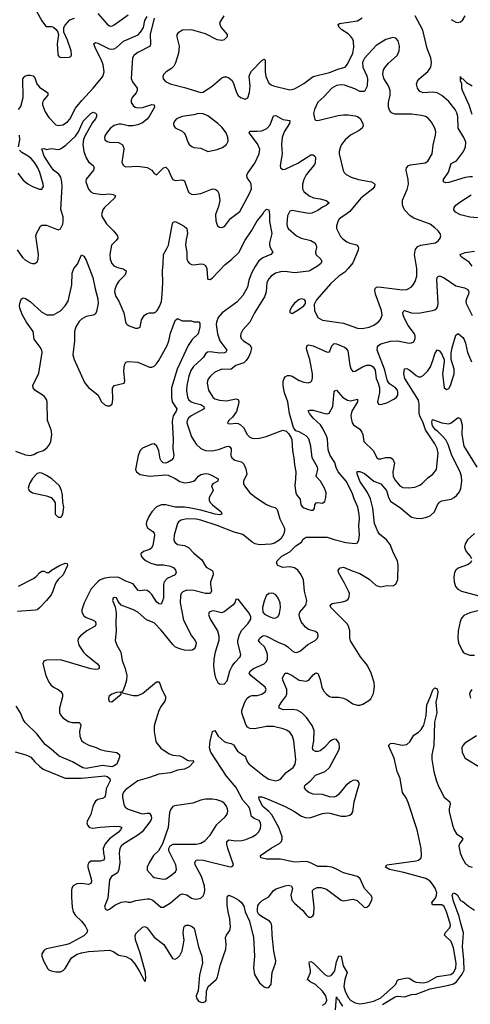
# Model space of a CAD drawing. Header units: inches. Extents: x 1682530 to 1839546, y 640742 to 791647.
# Tile 576 of 656: x 1824741 to 1828594, y 658158 to 666577. Entities that reach past the tile are written whole.
import ezdxf

# ---------------------------------------------------------------- set-up
doc = ezdxf.new("R2010")
doc.units = ezdxf.units.IN
doc.header["$MEASUREMENT"] = 0
doc.layers.add('B8625', color=7, linetype='Continuous')
doc.layers.add('B8626', color=7, linetype='Continuous')

msp = doc.modelspace()

# ---------------------------------------------------------------- linework, layer by layer
at = {"layer": 'B8625', "color": 5}
for points, elevation in [([(1825481.6, 660000), (1825481.1, 659998.9), (1825475.8, 659950), (1825469.4, 659930.6), (1825450, 659918.6), (1825410, 659908.2), (1825390, 659895), (1825379.5, 659880.5), (1825366, 659850), (1825350, 659781.6), (1825321.7, 659730), (1825316.5, 659710), (1825320.3, 659690), (1825338, 659670), (1825362.8, 659662.8), (1825430, 659672.2), (1825550, 659680.4), (1825597.7, 659677.7), (1825613.7, 659670), (1825603.6, 659650), (1825585, 659630), (1825508.4, 659571.6), (1825471.4, 659530), (1825454.8, 659490), (1825456.4, 659450), (1825466, 659410), (1825461.1, 659390), (1825430, 659380.9), (1825350, 659382.4), (1825331.1, 659368.9), (1825324.2, 659350), (1825325.2, 659330), (1825353.5, 659230), (1825355, 659210), (1825348.3, 659191.7), (1825330, 659182.2), (1825269, 659191), (1825230.4, 659189.6), (1825198.8, 659170), (1825187.7, 659150), (1825183.8, 659130), (1825184.8, 659075.2), (1825190.2, 658990), (1825197.2, 658950), (1825217.3, 658917.3), (1825269, 658870), (1825301.3, 658830), (1825319.6, 658790), (1825316.5, 658770), (1825290, 658742.7), (1825163.6, 658676.4), (1825133.8, 658666.2), (1824970, 658632.1), (1824950, 658621.3), (1824931.5, 658590), (1824930.2, 658570), (1824943.9, 658530), (1824981.8, 658461.8), (1824990, 658453), (1825010, 658444.4), (1825050, 658435.8), (1825090, 658435.8), (1825113.1, 658446.9), (1825130, 658463), (1825185.3, 658554.7), (1825233.5, 658586.5), (1825270, 658599.7), (1825330, 658609.3), (1825510, 658619.8), (1825540.4, 658610), (1825590, 658577.4), (1825650, 658565.7), (1825690, 658545.3), (1825724.5, 658504.5), (1825763.8, 658443.8), (1825810, 658352), (1825818, 658362), (1825820.2, 658379.8), (1825815.6, 658430), (1825770, 658596), (1825732.2, 658710), (1825729.7, 658750), (1825738.7, 658770), (1825790, 658817), (1825810, 658822.6), (1825830, 658812.9), (1825890, 658733.1), (1825974, 658670), (1826048.2, 658550), (1826070, 658544.9), (1826090, 658554.4), (1826110, 658574.4), (1826130, 658614), (1826147.9, 658707.9), (1826139.3, 658770), (1826144.4, 658815.6), (1826150, 658827.7), (1826164, 658836), (1826185.6, 658834.4), (1826210, 658827), (1826231.6, 658810), (1826270.1, 658650.1), (1826299.3, 658570), (1826304.5, 658510), (1826278.9, 658410), (1826267.7, 658272.3), (1826250.5, 658230), (1826253, 658210), (1826270, 658185.5), (1826290, 658176.3), (1826310, 658173.4), (1826330, 658182.8), (1826334, 658190), (1826337.6, 658270), (1826353.3, 658310), (1826420.5, 658370), (1826433.1, 658390), (1826455, 658490), (1826503.2, 658630), (1826506.6, 658670), (1826501.5, 658730), (1826507.9, 658750), (1826536.5, 658790), (1826543.4, 658816.6), (1826538.5, 658890), (1826522.9, 658950), (1826515.3, 659004.7), (1826514.5, 659070), (1826518.6, 659081.4), (1826528.7, 659090), (1826570, 659075.3), (1826614.9, 659050), (1826637.6, 659030), (1826658, 658998), (1826668, 658950), (1826706.9, 658870), (1826739.4, 658730), (1826749.5, 658570), (1826740.5, 658470), (1826750, 658413.4), (1826790, 658342), (1826830, 658306.4), (1826850, 658299.3), (1826870, 658302), (1826889.7, 658330.3), (1826899, 658430), (1826928.1, 658510), (1826930.6, 658530), (1826913, 658613), (1826898.5, 658750), (1826896.3, 658830), (1826890, 658852.8), (1826876, 658870), (1826807.9, 658907.9), (1826787, 658927), (1826775.3, 658950), (1826773.2, 658970), (1826778.3, 659001.7), (1826793.4, 659026.6), (1826815.4, 659044.6), (1826870, 659076.9), (1826910, 659130.2), (1826934.6, 659145.4), (1827010, 659172.1), (1827036.1, 659176.1), (1827062.4, 659170), (1827074, 659150), (1827060.6, 659090), (1827068.6, 659050), (1827090, 659023.5), (1827160.6, 658960.6), (1827190, 658922), (1827210, 658904.4), (1827230, 658902), (1827246, 658914), (1827255.1, 658930), (1827258.8, 658990), (1827243.5, 659116.5), (1827245.3, 659130), (1827256.1, 659143.9), (1827283.6, 659156.4), (1827317.3, 659157.3), (1827363.1, 659143.1), (1827490, 659048.3), (1827510, 659043.5), (1827590, 659057.8), (1827625.1, 659045.1), (1827690, 658985.5), (1827710, 658988), (1827730, 659004.9), (1827753, 659050), (1827754.7, 659070), (1827744.2, 659090), (1827689, 659149), (1827650.8, 659230), (1827630, 659251.5), (1827510, 659281.2), (1827450, 659314.6), (1827410, 659330.4), (1827370, 659336), (1827290, 659336.1), (1827222.4, 659370), (1827190, 659379.5), (1827090, 659373.3), (1826970, 659398.3), (1826850, 659398.4), (1826802, 659410), (1826799.5, 659430), (1826890, 659493.8), (1826965, 659535), (1826979.3, 659550), (1826986.5, 659570), (1826985.2, 659590), (1826957.5, 659670), (1826896.8, 659776.8), (1826870, 659807.9), (1826819.4, 659850), (1826788.7, 659910), (1826786.9, 659933.1), (1826810, 659931.3), (1826850, 659917.2), (1827010.6, 659850.6), (1827084.9, 659810), (1827150, 659766.7), (1827190, 659751.6), (1827230, 659754.3), (1827329.8, 659790.2), (1827370, 659795.3), (1827393.3, 659793.3), (1827490, 659766), (1827530, 659766.4), (1827563.6, 659776.4), (1827581.2, 659790), (1827590, 659804.7), (1827600.4, 659890), (1827633.3, 660000)], 420), ([(1825656.3, 660000), (1825650, 659995.3), (1825628.2, 659971.8), (1825621.5, 659950), (1825621.4, 659930), (1825630.2, 659870), (1825642.5, 659842.5), (1825667.2, 659827.2), (1825770, 659792.1), (1825790, 659788.1), (1825830, 659793.6), (1825850, 659791.6), (1825866.3, 659770), (1825869.1, 659750), (1825862.6, 659730), (1825787, 659633), (1825750, 659604.6), (1825630.3, 659530), (1825608.2, 659510), (1825596.2, 659490), (1825591.8, 659450), (1825596.1, 659370), (1825590.2, 659310), (1825576.5, 659283.5), (1825526, 659250), (1825510, 659222.7), (1825494.2, 659065.8), (1825471, 659010), (1825467.3, 658990), (1825478, 658970), (1825490, 658964), (1825510, 658971), (1825554.7, 659005.3), (1825610, 659031.7), (1825650, 659036), (1825670, 659030.3), (1825690, 659031.5), (1825735, 659045), (1825830, 659060.4), (1825850, 659059.5), (1825880.3, 659050), (1825949.1, 658989.1), (1825970, 658988.5), (1826030, 659027.1), (1826110, 659095), (1826130, 659102.9), (1826170, 659094.7), (1826210, 659067.1), (1826230, 659059.1), (1826250, 659056.9), (1826290, 659066.7), (1826310, 659085.5), (1826317.6, 659102.4), (1826322.7, 659130), (1826322, 659170), (1826296.1, 659250), (1826242.3, 659350), (1826238, 659370), (1826249.6, 659390), (1826270, 659393.4), (1826310, 659390.1), (1826530, 659336.4), (1826550, 659334), (1826561.2, 659338.8), (1826569.1, 659350.9), (1826519.9, 659490), (1826511.9, 659528.1), (1826513, 659550), (1826530, 659564.6), (1826590, 659555.1), (1826641.4, 659558.6), (1826673.6, 659566.4), (1826729.6, 659590), (1826762.4, 659610), (1826782.6, 659630), (1826798.6, 659661.4), (1826803.8, 659690), (1826800.8, 659710), (1826789, 659729), (1826745.5, 659745.5), (1826723.2, 659763.2), (1826708.3, 659828.3), (1826696.5, 659850), (1826650, 659902.2), (1826596.9, 660000)], 440), ([(1827506, 660000), (1827467.5, 659952.5), (1827450, 659938), (1827430, 659929.7), (1827390, 659930.8), (1827330, 659951.6), (1827250, 659954.4), (1827213.3, 659970), (1827187.6, 659990), (1827182.2, 660000)], 420), ([(1827330, 658150.1), (1827350, 658161.1), (1827359.5, 658170), (1827367, 658193), (1827357.9, 658230), (1827329.9, 658270), (1827270, 658328.5), (1827224.8, 658350), (1827201.5, 658370), (1827227.5, 658430), (1827227.7, 658450), (1827215, 658510), (1827218.6, 658521.4), (1827230, 658525), (1827250, 658512.6), (1827350, 658412.8), (1827370, 658400.8), (1827390, 658398.9), (1827410.3, 658409.7), (1827435.7, 658444.3), (1827450, 658522.6), (1827470, 658573.7), (1827488.5, 658568.5), (1827506.2, 658486.2), (1827540.4, 658430), (1827521.4, 658370), (1827514.1, 658330), (1827513.3, 658310), (1827523.7, 658270), (1827550, 658216.5), (1827572.4, 658190), (1827607.8, 658170), (1827650, 658163.4), (1827690, 658167.1), (1827770, 658183.8), (1827830, 658214.6), (1827937.8, 658310), (1827955.7, 658330), (1827970, 658363.6), (1827982, 658370), (1828050, 658383.5), (1828070, 658382.3), (1828110, 658355.3), (1828128.2, 658348.2), (1828190, 658340.7), (1828230, 658351.7), (1828310, 658396.2), (1828427, 658413), (1828449.1, 658430.9), (1828461.6, 658450), (1828470.7, 658470), (1828473.9, 658510), (1828450, 658639.7), (1828430, 658695.6), (1828374.2, 658750), (1828378.2, 658770), (1828416.8, 658810), (1828423.4, 658830), (1828421.9, 658850), (1828389.9, 658949.9), (1828370, 658993.8), (1828349.3, 659009.3), (1828269.4, 659010), (1828265.1, 659030), (1828294.6, 659065.4), (1828305.2, 659090), (1828307.5, 659110), (1828292.6, 659150), (1828270, 659184.8), (1828250, 659211.3), (1828212.7, 659232.7), (1828024.1, 659284.1), (1827903.6, 659310), (1827867.6, 659330), (1827881.2, 659350), (1828130, 659385.3), (1828150, 659391.9), (1828172, 659410), (1828176.7, 659430), (1828172.2, 659490), (1828138.9, 659650), (1828063.2, 659883.2), (1828044.2, 659924.2), (1828013.1, 659970), (1828008.2, 660000)], 380), ([(1828331.9, 660000), (1828370, 659928.4), (1828417.6, 659890), (1828422.5, 659870), (1828412.6, 659830), (1828412.3, 659807.7), (1828441.5, 659690), (1828456, 659650), (1828476.2, 659616.2), (1828514.9, 659590), (1828528.9, 659570), (1828502.2, 659530), (1828496, 659510), (1828506, 659454), (1828522.6, 659410), (1828550, 659365), (1828578.6, 659338.6), (1828610, 659330.1)], 380), ([(1827844, 658156), (1827950, 658223), (1827970, 658228.3), (1828030, 658222.4), (1828090, 658240.9), (1828130, 658245), (1828251.2, 658291.2), (1828410, 658320.6), (1828450, 658334.4), (1828471.5, 658348.5), (1828523, 658417), (1828540.7, 658450), (1828537.8, 658537.8), (1828525.6, 658650), (1828536.4, 658770), (1828511.6, 658850), (1828498.8, 658910), (1828450, 659039), (1828437.7, 659090), (1828449.8, 659110.2), (1828470, 659102.6), (1828484.9, 659090), (1828510, 659046), (1828530, 659036), (1828577.1, 658997.1), (1828630, 658964)], 360), ([(1827442.4, 658110), (1827450, 658221), (1827459.8, 658199.8), (1827470, 658195.3), (1827477, 658177), (1827502.2, 658142.2)], 360)]:
    msp.add_lwpolyline(points, dxfattribs=dict(at, elevation=elevation))
at = {"layer": 'B8625', "color": 5, "elevation": 460}
msp.add_lwpolyline([(1826390, 659912.4), (1826330, 659911), (1826290, 659902.2), (1826222, 659878), (1826065.3, 659854.7), (1826050, 659849.5), (1826040.8, 659839.2), (1826030, 659821.2), (1826023.2, 659796.8), (1826009.3, 659670.7), (1825962.8, 659530), (1825927.3, 659470), (1825884.9, 659430), (1825850, 659373.2), (1825830.4, 659330), (1825830, 659306), (1825879.1, 659250), (1825890, 659243.7), (1825970, 659228.8), (1825990, 659232.2), (1826022, 659250), (1826072, 659290), (1826081.6, 659310), (1826075.4, 659350), (1826017, 659470), (1826016, 659490), (1826027.2, 659512.8), (1826053.6, 659526.4), (1826071.2, 659528.8), (1826251.3, 659528.7), (1826290, 659537.3), (1826324.1, 659555.9), (1826370, 659604.9), (1826425.2, 659694.8), (1826499, 659761), (1826515.2, 659784.8), (1826520.5, 659810), (1826516.9, 659830), (1826510, 659852.3), (1826490, 659877.6), (1826470, 659891.2), (1826427.5, 659907.5)], close=True, dxfattribs=at)
at = {"layer": 'B8626', "color": 5}
for points, elevation in [([(1824730, 665809.2), (1824750, 665834.9), (1824770.9, 665910), (1824768.6, 666070), (1824776.4, 666083.6), (1824786.4, 666093.6), (1824810, 666101.7), (1824830, 666103.7), (1824856.2, 666096.2), (1824870, 666079.3), (1824888.7, 666028.7), (1824910, 665999.5), (1824983, 665950), (1824982.4, 665930), (1824948, 665892), (1824936.9, 665870), (1824935.9, 665850), (1824958.5, 665790), (1824990, 665739), (1825050, 665677.4), (1825071.5, 665671.5), (1825110, 665678.2), (1825150, 665704.2), (1825170, 665727.2), (1825219.1, 665820.9), (1825273.1, 665886.9), (1825369.8, 665990), (1825450.8, 666090), (1825462.2, 666130), (1825455, 666190), (1825440.6, 666230), (1825389.1, 666330), (1825376.2, 666370), (1825390, 666380.3), (1825410, 666374.7), (1825506.6, 666326.6), (1825530, 666323.5), (1825550, 666327.9), (1825570, 666339), (1825630, 666391.7), (1825752.7, 666447.3), (1825774.5, 666470), (1825798.3, 666510), (1825811.2, 666568.8), (1825830, 666602.8)], 460), ([(1824884.5, 666650), (1824930, 666566.4), (1824963, 666523), (1824970, 666517.1), (1825010, 666517.6), (1825030, 666512.2), (1825053.2, 666493.2), (1825067.2, 666470), (1825072, 666450), (1825061.2, 666370), (1825066, 666286), (1825070.8, 666270), (1825079.8, 666259.8), (1825093.7, 666253.7), (1825164, 666256), (1825177.2, 666262.8), (1825184, 666276), (1825182, 666310), (1825150, 666400.9), (1825119.7, 666470), (1825117.2, 666490), (1825119.3, 666510), (1825128.7, 666530), (1825170, 666574.7), (1825210, 666590.2)], 480), ([(1825408.2, 666628.2), (1825490, 666538), (1825510, 666524.2), (1825530, 666522.6), (1825550, 666531.7), (1825670, 666618.3)], 480), ([(1825890.5, 666590.5), (1825855.5, 666450), (1825859.6, 666370), (1825856.4, 666350), (1825750, 666296.2), (1825718.4, 666270), (1825707, 666250), (1825694.7, 666074.7), (1825706.4, 666046.4), (1825745, 665990), (1825745.8, 665970), (1825736.5, 665950), (1825702.3, 665910), (1825693.1, 665890), (1825693.1, 665870), (1825710, 665842), (1825728.6, 665828.6), (1825750, 665822.2), (1825790, 665825.8), (1825870.2, 665850.2), (1825890.7, 665850), (1825893.4, 665830), (1825849.2, 665750), (1825830, 665725.8), (1825790, 665694.6), (1825750, 665677.6), (1825708.5, 665668.5), (1825670, 665668.3), (1825610, 665684.2), (1825590, 665682.9), (1825550, 665670.8), (1825518.7, 665650), (1825500.3, 665630), (1825472.2, 665590), (1825464.9, 665570), (1825468.2, 665550), (1825490, 665535.8), (1825510, 665530.3), (1825585.4, 665525.4), (1825617, 665510), (1825627.6, 665490), (1825631.5, 665470), (1825614.9, 665354.9), (1825628.7, 665328.7), (1825650, 665319.5), (1825750, 665323.5), (1825830, 665313.4), (1825871.2, 665291.2), (1825890, 665261), (1825910, 665250.8), (1825969.8, 665310.2), (1825990, 665314.4), (1826010, 665295.5), (1826035, 665235), (1826051.2, 665211.2), (1826070, 665202.3), (1826130, 665207.8), (1826150, 665198.4), (1826177.5, 665117.5), (1826190, 665097.1), (1826210, 665085.3), (1826230, 665083.1), (1826290, 665090.3), (1826390, 665130.3), (1826410, 665128.5), (1826422.3, 665122.3), (1826433, 665113), (1826443.6, 665090), (1826452.1, 665032.1), (1826440.2, 664979.8), (1826414.3, 664910), (1826417.3, 664857.3), (1826432.8, 664812.8), (1826450, 664802), (1826470, 664799.1), (1826491.2, 664808.8), (1826543.2, 664876.8), (1826623, 664937), (1826706.4, 665090), (1826723.5, 665130), (1826719.7, 665170), (1826710.9, 665190), (1826684.9, 665224.9), (1826684.2, 665250), (1826693.7, 665270), (1826751.9, 665350), (1826788.8, 665430), (1826794.3, 665470), (1826774.7, 665514.7), (1826702.4, 665610), (1826710, 665624), (1826770, 665622.3), (1826810, 665627.4), (1826855, 665645), (1826883.7, 665676.3), (1826910, 665756), (1826930, 665758), (1826990, 665724.2), (1827050, 665716), (1827046.7, 665690), (1827002.8, 665617.2), (1826985, 665570), (1826980.5, 665510), (1826984.4, 665430), (1826969.2, 665330), (1826970.6, 665310), (1826990, 665294.9), (1827010, 665298.7), (1827118.9, 665350), (1827230, 665422.4), (1827250, 665422.3), (1827265.3, 665410), (1827270, 665398.8), (1827268, 665352), (1827262.2, 665337.8), (1827189.2, 665250), (1827169.2, 665210), (1827159.2, 665170), (1827159.1, 665130), (1827170, 665107), (1827215.5, 665070), (1827252.7, 665052.7), (1827310, 665043.8), (1827360.7, 665030), (1827387.3, 665010), (1827363.8, 664990), (1827330, 664973.3), (1827290, 664945.3), (1827237.7, 664922.3), (1827210, 664920.7), (1827070, 664945.4), (1827050, 664938.7), (1827030, 664899), (1827024.7, 664830), (1827027.3, 664810), (1827036.9, 664790), (1827108, 664728), (1827148.6, 664708.6), (1827230, 664689.1), (1827265.3, 664670), (1827276.5, 664650), (1827279.6, 664630), (1827270.3, 664590), (1827273.1, 664570), (1827314.9, 664530), (1827323.1, 664510), (1827311.7, 664490), (1827287.2, 664470), (1827230, 664433.8), (1827212.4, 664427.6), (1827090, 664411.6), (1827010, 664423.1), (1826970, 664421.6), (1826928, 664410), (1826890, 664384.7), (1826870, 664360.5), (1826855.2, 664330), (1826847.6, 664250), (1826833, 664207), (1826747.9, 664070), (1826709.3, 663990.7), (1826650, 663924.5), (1826631.8, 663890), (1826629, 663870), (1826634.9, 663850), (1826654, 663830), (1826710, 663795.3), (1826722, 663770), (1826715.8, 663730), (1826698, 663690), (1826678, 663662), (1826656.6, 663643.4), (1826590, 663618.9), (1826550, 663589.8), (1826530, 663584.8), (1826470, 663587.8), (1826410, 663562.7), (1826371.7, 663530), (1826355.6, 663510), (1826346.5, 663490), (1826344, 663470), (1826356.1, 663410), (1826391.6, 663350), (1826410, 663335.5), (1826450, 663323.2), (1826510, 663316.5), (1826590, 663335), (1826609, 663329), (1826614.5, 663310), (1826613.1, 663290), (1826594.1, 663225.9), (1826561, 663179), (1826528.4, 663150), (1826518.8, 663130), (1826524.1, 663124.1), (1826541.3, 663121.3), (1826590, 663126), (1826610, 663122.8), (1826630, 663113.4), (1826654, 663090), (1826685.3, 663030), (1826708.5, 663008.5), (1826730, 662998), (1826750, 662995), (1826790, 662998), (1826847.1, 663012.9), (1826990, 663066.3), (1827018.2, 663058.2), (1827038.7, 663038.7), (1827062.4, 663002.4), (1827067.3, 662987.3), (1827073.1, 662890), (1827086, 662830), (1827090.4, 662770.4), (1827101.1, 662710), (1827100.3, 662650), (1827093.4, 662590), (1827103.1, 662530), (1827110.3, 662510.3), (1827137.8, 662477.8), (1827145.8, 662430), (1827154.8, 662414.8), (1827170, 662404.2), (1827210, 662388.7), (1827230, 662383.1), (1827250, 662383.8), (1827262.5, 662397.5), (1827265.6, 662430), (1827274.5, 662445.5), (1827290, 662448.4), (1827330, 662443.1), (1827350, 662457.3), (1827359.7, 662490), (1827361, 662530), (1827346.9, 662570), (1827312.1, 662630), (1827274.7, 662670), (1827290, 662734), (1827286, 662750), (1827240.4, 662830), (1827230.8, 662930), (1827212.9, 662992.9), (1827190, 663018.7), (1827130, 663051.8), (1827100.9, 663060.9), (1827080.9, 663090), (1827046.4, 663210), (1827034.5, 663310), (1827005.6, 663385.6), (1826993.3, 663450), (1826994.8, 663485.2), (1827002.8, 663510), (1827010, 663522), (1827030, 663534.3), (1827050, 663534.7), (1827070, 663528), (1827130, 663492.9), (1827170, 663476.5), (1827210, 663473), (1827230, 663480.7), (1827238, 663490), (1827244.2, 663515.8), (1827243.1, 663550), (1827220.3, 663670), (1827195.4, 663750), (1827193.3, 663770), (1827199.3, 663790), (1827210, 663796.4), (1827250, 663789.1), (1827370, 663733.4), (1827390, 663738), (1827410.8, 663789.2), (1827430, 663807.4), (1827450, 663804.7), (1827516.9, 663776.9), (1827530, 663768.9), (1827545.6, 663745.6), (1827562.9, 663622.9), (1827571.7, 663591.7), (1827590, 663568), (1827610, 663570.4), (1827671.9, 663608.1), (1827710, 663623.2), (1827741.6, 663621.6), (1827763.8, 663610), (1827780.9, 663580.9), (1827789.1, 663510), (1827807, 663470), (1827817, 663430), (1827816.5, 663390), (1827801.3, 663310), (1827810, 663290.8), (1827830, 663285.5), (1827879.2, 663300.8), (1827945.2, 663334.8), (1827962.4, 663350), (1827973, 663367), (1827975, 663390), (1827969.8, 663410), (1827955, 663430), (1827904, 663464), (1827884.2, 663490), (1827861.3, 663590), (1827798.5, 663750), (1827800.9, 663779.1), (1827807.9, 663792.1), (1827830, 663806.2), (1827910, 663828.7), (1827971.1, 663831.1), (1828070, 663810.4), (1828090, 663812.4), (1828110, 663823), (1828122, 663850), (1828123.1, 663870), (1828117.2, 663890), (1828063.4, 663963.4), (1828037.1, 664010), (1828020.7, 664050), (1828016.9, 664070), (1828020.1, 664079.9), (1828030, 664090.2), (1828091.7, 664071.7), (1828150, 664067.8), (1828270.9, 664089.1), (1828290, 664095.8), (1828307.3, 664110), (1828316.4, 664130), (1828318.2, 664150), (1828307.7, 664352.3), (1828310, 664371), (1828318.4, 664381.6), (1828330, 664388), (1828370, 664370.3), (1828470, 664300.3), (1828545.1, 664285.1), (1828573.4, 664270), (1828580.3, 664250), (1828577.3, 664230), (1828559.6, 664190), (1828556.2, 664170), (1828559.3, 664150), (1828608.1, 664048.1)], 460), ([(1826486, 666610), (1826450.4, 666550), (1826453.7, 666530), (1826463.7, 666510), (1826514.9, 666450), (1826514.9, 666430), (1826490, 666404.7), (1826470, 666398.3), (1826430, 666404.2), (1826330, 666455.4), (1826210, 666489.1), (1826133.7, 666486.3), (1826094.9, 666465.1), (1826086, 666450), (1826084.4, 666430), (1826104, 666350), (1826097.8, 666290), (1826072.2, 666207.8), (1826059.3, 666180.7), (1826040, 666160), (1825993.4, 666130), (1825973.4, 666110), (1825964.9, 666090), (1825967.7, 666070), (1825987.7, 666047.7), (1826028.2, 666028.2), (1826150, 665998), (1826290, 665954), (1826310, 665957.3), (1826390, 666010.7), (1826470, 666079.1), (1826490, 666088), (1826510, 666088.2), (1826530, 666080.5), (1826556.5, 666056.5), (1826570.3, 666030.3), (1826594.9, 665954.9), (1826610, 665928.2), (1826630, 665910.4), (1826670, 665896.3), (1826692.5, 665907.5), (1826706.2, 665953.8), (1826710.7, 666010), (1826702.2, 666090), (1826707.8, 666112.2), (1826723.1, 666136.9), (1826810, 666228.8), (1826830, 666239.3), (1826839.3, 666230), (1826840.9, 666220.9), (1826840.5, 666130), (1826846.4, 666090), (1826870, 666035.3), (1826890, 666019), (1826910.9, 666010.9), (1827050, 665975.6), (1827090, 665986.5), (1827170, 666032), (1827250, 666091.2), (1827390, 666125.2), (1827470, 666156.5), (1827524, 666170), (1827544.2, 666195.8), (1827588.8, 666291.2), (1827598.4, 666341.6), (1827595.3, 666390), (1827588.7, 666410), (1827573.1, 666433.1), (1827550, 666454.7), (1827495.6, 666490), (1827475.6, 666510), (1827462.9, 666530), (1827464.9, 666535.1), (1827476.2, 666543.8), (1827630, 666566.5), (1827670, 666592.4)], 480), ([(1828611.7, 665231.7), (1828590, 665232.8), (1828550, 665228.7), (1828410, 665184.7), (1828383.1, 665183.1), (1828363.7, 665190), (1828365.4, 665210), (1828406.1, 665273.9), (1828430, 665346.4), (1828475.1, 665370), (1828535, 665450), (1828553.1, 665490), (1828556.1, 665530), (1828538.7, 665570), (1828489.9, 665649.9), (1828486.8, 665750), (1828479.6, 665779.6), (1828464.1, 665810), (1828410, 665878.3), (1828350, 665928.2), (1828311.6, 665951.6), (1828270, 665957.6), (1828190, 665951.2), (1828162.7, 665962.7), (1828141.3, 665990), (1828133.6, 666026.4), (1828140.7, 666050), (1828156.2, 666070), (1828230, 666134.3), (1828254.8, 666170), (1828261.1, 666210), (1828255.2, 666250), (1828224.9, 666330), (1828187.7, 666487.7), (1828121.9, 666610)], 460), ([(1828430, 666578.3), (1828470, 666555.6), (1828490, 666553.1), (1828510, 666558.9), (1828530, 666575.8), (1828550, 666610.8)], 460), ([(1828610, 665767), (1828585, 665845), (1828527.8, 665970), (1828522, 665990), (1828522, 666030), (1828509.3, 666050.7), (1828510, 666091.3), (1828514, 666074), (1828530, 666072), (1828559.6, 666039.6), (1828610, 666010.6)], 440), ([(1824719.2, 664610), (1824764.7, 664544.7), (1824790, 664521.7), (1824830, 664498.7), (1824850, 664492.4), (1824870, 664493), (1824890, 664507.7), (1824900.5, 664530), (1824901.5, 664570), (1824878.5, 664730), (1824884.7, 664750), (1824918.4, 664810), (1824930, 664820.4), (1824970, 664819), (1825070, 664780.3), (1825091.4, 664788.6), (1825110, 664827.7), (1825113.9, 664850), (1825111.6, 664890), (1825092.8, 664952.8), (1825104.7, 665150), (1825101.8, 665190), (1825092.7, 665230), (1825075.3, 665255.3), (1825030.7, 665290), (1825010, 665317.2), (1824949.8, 665410), (1824930, 665472), (1824950, 665474.8), (1824970, 665467.3), (1825010, 665474.4), (1825070, 665466.4), (1825090, 665472.9), (1825136.1, 665503.9), (1825218.3, 665581.7), (1825242.8, 665617.2), (1825284.8, 665710), (1825350, 665775.3), (1825370, 665785.5), (1825390, 665778.8), (1825397.3, 665770), (1825399.1, 665750), (1825390.3, 665730), (1825363.5, 665696.5), (1825299.3, 665580.7), (1825287.2, 665552.8), (1825280.9, 665510), (1825289.6, 665449.6), (1825310, 665395.8), (1825330, 665362), (1825370.4, 665330), (1825377.4, 665310), (1825371.5, 665290), (1825310, 665213), (1825306.7, 665190), (1825330, 665128.9), (1825350, 665104), (1825370, 665093.8), (1825450, 665082.4), (1825510, 665087.8), (1825541.2, 665081.2), (1825560.5, 665070), (1825551.8, 665050), (1825466.4, 664970), (1825452.1, 664950), (1825440.2, 664910), (1825445.3, 664890), (1825482.8, 664830), (1825543.7, 664770), (1825577.1, 664730), (1825579.3, 664710), (1825566, 664690), (1825527.2, 664650), (1825512.8, 664570), (1825515.3, 664530), (1825530, 664493), (1825550.2, 664470.2), (1825590, 664454.2), (1825627, 664447), (1825650.3, 664430), (1825648.9, 664410), (1825636.1, 664390), (1825590, 664341), (1825570, 664309.7), (1825554.8, 664270), (1825552.5, 664250), (1825562.3, 664210), (1825589.1, 664170), (1825631.8, 664070), (1825650, 663982.8), (1825659.1, 663970), (1825678.2, 663958.2), (1825730, 663938.4), (1825750, 663938), (1825770, 663946.8), (1825784, 664010), (1825806.9, 664050), (1825830, 664065.5), (1825850, 664070.2), (1825890, 664070.3), (1825903.1, 664076.9), (1825917.2, 664090), (1825936.9, 664123.1), (1825952.2, 664167.8), (1825960.2, 664230), (1825965.5, 664325.5), (1825961.4, 664430), (1825969.1, 664490), (1825969.8, 664570), (1825999.9, 664620.1), (1826012.2, 664650), (1826047, 664833), (1826054.5, 664845.5), (1826070, 664850.3), (1826110, 664831.6), (1826147.7, 664810), (1826170.4, 664790), (1826175.6, 664750), (1826163.6, 664696.4), (1826160.1, 664650), (1826169.3, 664590), (1826171.1, 664531.1), (1826178.3, 664510), (1826190, 664495.3), (1826210, 664483.6), (1826230, 664480.3), (1826290, 664489), (1826310, 664487), (1826330, 664475.5), (1826342, 664450), (1826346.7, 664366.7), (1826350, 664358), (1826370, 664354.8), (1826390, 664368.2), (1826497.8, 664482.2), (1826553.4, 664526.6), (1826614, 664586), (1826670, 664692.3), (1826722.7, 664770), (1826770, 664857), (1826817, 664910), (1826830, 664936), (1826850, 664958), (1826870, 664952), (1826878, 664910), (1826877.3, 664850), (1826896.3, 664750), (1826878, 664670), (1826877.3, 664650), (1826883.1, 664630), (1826906, 664590), (1826887.7, 664570), (1826819.1, 664540.9), (1826786, 664514), (1826753.1, 664466.9), (1826726.2, 664413.8), (1826701, 664350), (1826687.8, 664290), (1826650, 664218.7), (1826597.2, 664162.8), (1826472.2, 664070), (1826438.4, 664030), (1826423.8, 663990), (1826422, 663970), (1826431, 663890), (1826451.1, 663830), (1826511.5, 663750), (1826504.9, 663735.1), (1826490.8, 663729.2), (1826453.3, 663726.7), (1826370, 663735.5), (1826346.6, 663733.4), (1826330, 663720.5), (1826311.2, 663690), (1826292.6, 663670), (1826227.9, 663612.1), (1826203.9, 663576.1), (1826187, 663530), (1826169.4, 663450), (1826167.3, 663407.3), (1826176, 663350), (1826185.8, 663330), (1826205.8, 663310), (1826237.7, 663297.7), (1826290, 663287.9), (1826316.5, 663270), (1826319, 663250), (1826206.4, 663190), (1826183.5, 663170), (1826172.8, 663150), (1826170.2, 663130), (1826210.1, 663010.1), (1826248.7, 662948.7), (1826290.4, 662910), (1826330, 662893), (1826390, 662889.4), (1826450, 662904.6), (1826510, 662928.1), (1826530, 662930.2), (1826540.7, 662920.7), (1826548.1, 662908.1), (1826547.5, 662850), (1826554.3, 662830), (1826580.5, 662810), (1826636.7, 662796.7), (1826656.9, 662776.9), (1826675.9, 662735.9), (1826682.8, 662690), (1826655.9, 662630), (1826654.2, 662610), (1826662.2, 662590), (1826710, 662530.3), (1826758.7, 662490), (1826850, 662432.1), (1826890, 662414.7), (1826926, 662406), (1826943.8, 662390), (1826966.2, 662310), (1827004.5, 662230), (1827006.5, 662210), (1826999.6, 662180.4), (1826977.9, 662142.1), (1826956.6, 662123.4), (1826918.6, 662101.4), (1826888, 662092), (1826790, 662086), (1826755.4, 662095.4), (1826730, 662108.5), (1826650, 662176.4), (1826575.2, 662195.2), (1826430, 662250.8), (1826290, 662296.2), (1826250, 662305.7), (1826170.9, 662309.1), (1826121.7, 662298.3), (1826098, 662282), (1826090, 662269.2), (1826062.6, 662170), (1826060.2, 662130), (1826068.5, 662108.5), (1826090, 662089.1), (1826150, 662081.5), (1826184.7, 662064.7), (1826230, 662016), (1826299.1, 661959.1), (1826335.1, 661895.1), (1826387.8, 661867.8), (1826396.5, 661850), (1826394.2, 661830), (1826372.1, 661770), (1826371.1, 661750), (1826380.9, 661690), (1826370, 661671.8), (1826330, 661671.6), (1826230, 661697.6), (1826170, 661698.1), (1826134.7, 661685.3), (1826122.2, 661670), (1826115.6, 661650), (1826112.6, 661590), (1826142.5, 661442.5), (1826209.1, 661310), (1826240.9, 661270), (1826249.1, 661250), (1826248, 661230), (1826240.2, 661210), (1826230, 661193.3), (1826215.3, 661184.7), (1826190, 661182.4), (1826150, 661187), (1826110, 661196.2), (1826073, 661213), (1826050, 661233.3), (1825950, 661357.8), (1825890, 661419.8), (1825826.2, 661446.2), (1825750, 661509.7), (1825715.6, 661530), (1825609.7, 661569.7), (1825583.3, 661603.3), (1825570, 661632.7), (1825550, 661637.2), (1825541, 661630), (1825536, 661610), (1825556.7, 661556.7), (1825565.3, 661505.3), (1825562.2, 661410), (1825565.4, 661350), (1825558, 661270), (1825571.7, 661230), (1825605.2, 661170), (1825616.8, 661096.8), (1825643.6, 661030), (1825656.1, 660970), (1825654, 660930), (1825639.9, 660880.1), (1825623.5, 660836.5), (1825612, 660830), (1825621, 660821), (1825710, 660799.5), (1825750, 660799.3), (1825790, 660816.3), (1825910, 660914.4), (1825930, 660915.5), (1825940.6, 660900.6), (1825957.3, 660850), (1825986.7, 660790), (1825989.1, 660770), (1825982.8, 660750), (1825950, 660706.9), (1825929.5, 660670.5), (1825894.7, 660550), (1825890.2, 660530), (1825890.2, 660490.2), (1825905.1, 660405.1), (1825912.4, 660390), (1825948.2, 660348.2), (1826020.4, 660300.4), (1826050, 660289.1), (1826110, 660281.7), (1826137.3, 660270), (1826170, 660247.3), (1826190, 660240.7), (1826222, 660242), (1826230.9, 660230.9), (1826190.5, 660190), (1826150, 660169.7), (1826090, 660159.6), (1826030, 660136.2), (1825930, 660126.8), (1825850, 660097.3), (1825750.5, 660070), (1825656.3, 660000)], 440), ([(1824730.7, 665490), (1824742, 665550), (1824738.8, 665590)], 460), ([(1824725.1, 665265.1), (1824770, 665205.3), (1824810, 665172.9), (1824850, 665150.3), (1824910, 665128), (1824930, 665127.7), (1824946, 665150), (1824942.9, 665170), (1824913.5, 665270), (1824897, 665310), (1824870, 665352.2), (1824838, 665390), (1824812.8, 665410), (1824760.2, 665440.2), (1824740.8, 665460.8)], 460), ([(1828730, 664877), (1828588.6, 664888.6), (1828510, 664907), (1828466, 664930), (1828453, 664950), (1828455.8, 664970), (1828471.2, 664990), (1828503.2, 665016.8), (1828600.8, 665079.2)], 460), ([(1824706.6, 662886.6), (1824790, 662855.5), (1824830, 662851.6), (1824860.8, 662859.2), (1824890, 662874.9), (1824945.6, 662894.4), (1824979.1, 662920.9), (1824996.3, 662943.7), (1825007.3, 662970), (1825016.2, 663030), (1825009.7, 663070), (1824978.2, 663150), (1824975, 663310), (1824970.7, 663330), (1824950, 663359.2), (1824869.3, 663410), (1824855.1, 663430), (1824852.3, 663450), (1824905.8, 663554.2), (1824932.5, 663730), (1824931.3, 663750), (1824917.2, 663777.2), (1824864.2, 663844.2), (1824855.4, 663910), (1824799.8, 663990), (1824766.3, 664050), (1824742.6, 664110), (1824739.6, 664130), (1824742.9, 664150), (1824752.5, 664187.5), (1824770, 664197.3), (1824790, 664193.4), (1824830, 664168), (1824930, 664076.4), (1824973.1, 664053.1), (1825030, 664053.2), (1825091.2, 664088.8), (1825130.8, 664129.2), (1825154.4, 664170), (1825186, 664310), (1825189.6, 664410), (1825205.1, 664450), (1825234.7, 664485.3), (1825270, 664566), (1825290, 664556), (1825310, 664521), (1825367.3, 664372.7), (1825385.1, 664274.9), (1825408.9, 664191.1), (1825411.3, 664150), (1825399.1, 664080.9), (1825390, 664060.7), (1825370.2, 664049.8), (1825310, 664037.6), (1825270, 664016.5), (1825250, 663995.3), (1825220.8, 663950), (1825209, 663910), (1825209.5, 663830), (1825196.8, 663710), (1825207.8, 663670), (1825294, 663474), (1825330, 663432.1), (1825410.1, 663370.1), (1825440.2, 663310), (1825470, 663282.8), (1825490, 663276.5), (1825510, 663276.4), (1825531.1, 663290), (1825536.4, 663330), (1825533.7, 663426.3), (1825549.6, 663450), (1825634.5, 663470), (1825641.3, 663490), (1825632.4, 663570), (1825633.7, 663606.3), (1825639.6, 663630), (1825650, 663647.3), (1825670, 663654.4), (1825750, 663647.6), (1825850, 663604.7), (1825870, 663605.6), (1825890, 663615.2), (1825910, 663633.8), (1825930, 663662.4), (1826002.8, 663790), (1826017.5, 663830), (1826030, 663897.3), (1826070, 664004.9), (1826090, 664022.8), (1826130, 664000.7), (1826210, 664000.7), (1826230, 663994), (1826272.4, 663992.4), (1826281.4, 663981.4), (1826281.3, 663950), (1826267.6, 663890), (1826217, 663843), (1826181.3, 663790), (1826087.8, 663590), (1826039.9, 663430), (1826038.4, 663350), (1826043.7, 663310), (1826085.8, 663250), (1826079, 663230), (1826052.1, 663190), (1826044.5, 663144.5), (1826053.8, 662986.2), (1826051.1, 662911.1), (1826058.7, 662850), (1826053.1, 662826.9), (1826038.8, 662810), (1826006, 662790), (1825990, 662783.6), (1825966.9, 662786.9), (1825950, 662805.2), (1825942.3, 662822.3), (1825929.6, 662890), (1825913.6, 662930), (1825890, 662949.6), (1825870, 662946), (1825790, 662914), (1825770, 662892.4), (1825754.5, 662850), (1825731.7, 662730), (1825741.1, 662710), (1825770, 662689.1), (1825850, 662673.4), (1825990, 662685.3), (1826010, 662681.3), (1826070, 662654.4), (1826110, 662628.4), (1826150, 662618.2), (1826197.2, 662622.8), (1826227.9, 662632.1), (1826240.1, 662639.9), (1826270, 662674.4), (1826291.1, 662688.9), (1826330, 662695.8), (1826353.3, 662693.3), (1826382.3, 662682.3), (1826437.3, 662650), (1826434, 662630), (1826392.5, 662607.5), (1826380.7, 662590), (1826394.9, 662550), (1826361.1, 662490), (1826360.9, 662470), (1826370.3, 662450), (1826390.3, 662430), (1826463.7, 662370), (1826470.3, 662350), (1826450, 662343.1), (1826412.2, 662347.8), (1826290, 662383.1), (1826190, 662403.6), (1826150, 662408.5), (1826070, 662408.8), (1825990, 662428.3), (1825950, 662428), (1825906.7, 662410), (1825871.8, 662370), (1825846.4, 662330), (1825827.8, 662290), (1825823.6, 662270), (1825824.6, 662250), (1825835.8, 662230), (1825879.3, 662199.3), (1825890, 662186.8), (1825893.8, 662170), (1825879.8, 662080.2), (1825864.9, 662055.1), (1825850, 662045.6), (1825800.7, 662030), (1825775.5, 662010), (1825780.4, 661990), (1825798, 661970), (1825822.6, 661950), (1825863.1, 661930), (1825910, 661914.7), (1825970, 661914.5), (1826030, 661904.4), (1826060.4, 661890), (1826074.3, 661870), (1826080.3, 661850), (1826069, 661831), (1826000.7, 661799.3), (1825975.9, 661770), (1825971.3, 661748.7), (1825969.3, 661630.7), (1825954.1, 661585.9), (1825950, 661580.7), (1825930, 661582), (1825910, 661598.5), (1825870, 661660.9), (1825850, 661682.8), (1825830, 661696.1), (1825810, 661700.3), (1825770, 661694), (1825750, 661699.7), (1825712.5, 661752.5), (1825650, 661776.5), (1825590, 661806.1), (1825570, 661810.4), (1825510, 661808.3), (1825470, 661800.4), (1825430, 661786.2), (1825408.7, 661771.3), (1825352.3, 661710), (1825291.8, 661590), (1825273.5, 661530), (1825273, 661510), (1825290, 661479.6), (1825310, 661464.5), (1825364.1, 661444.1), (1825388.5, 661430), (1825393.6, 661406.4), (1825385.7, 661390), (1825316.5, 661350), (1825262.3, 661310), (1825244, 661290), (1825237.3, 661270), (1825247.3, 661230), (1825286.7, 661170), (1825310, 661146.5), (1825407, 661070), (1825422, 661050), (1825421.6, 661030), (1825410, 661023.1), (1825390, 661020.8), (1825350, 661025.4), (1825090, 661103.7), (1824970, 661100.5), (1824947.4, 661092.6), (1824939.3, 661070), (1824965.3, 660970), (1824991.2, 660911.2), (1825008.4, 660888.4), (1825030, 660870.3), (1825070.4, 660850), (1825092.8, 660832.8), (1825107.4, 660810), (1825107.1, 660787.1), (1825080.2, 660690), (1825082.8, 660650), (1825091.8, 660630), (1825110, 660608.7), (1825157.1, 660577.1), (1825190, 660568.9), (1825248.6, 660568.6), (1825259.6, 660559.6), (1825264.4, 660544.4), (1825253.8, 660490), (1825255.3, 660450), (1825270, 660414.9), (1825290, 660396.9), (1825333.4, 660373.4), (1825394.1, 660354.1), (1825430, 660337.4), (1825474.7, 660325.3), (1825570.4, 660310.4), (1825590, 660296), (1825594, 660290), (1825594, 660270), (1825570.8, 660210), (1825550, 660196), (1825530, 660189.6), (1825450, 660199.7), (1825310, 660173.5), (1825281.1, 660181.1), (1825193, 660230), (1825079.3, 660279.3), (1825010, 660340.7), (1824958.9, 660378.9), (1824888.2, 660470), (1824788.9, 660568.9), (1824772, 660592), (1824747.3, 660650), (1824710, 660706)], 420), ([(1828610.8, 664470), (1828583.6, 664503.6), (1828514, 664550), (1828507.2, 664570), (1828550, 664587), (1828630, 664597.4)], 460), ([(1826596.9, 660000), (1826590.9, 660010.9), (1826510.6, 660110), (1826375.2, 660315.2), (1826363.5, 660350), (1826368.3, 660408.3), (1826390, 660490.6), (1826410, 660498), (1826438.9, 660450), (1826490, 660404.9), (1826510, 660395.3), (1826550, 660389), (1826570, 660378), (1826603.8, 660323.8), (1826662.2, 660282.2), (1826671.4, 660270), (1826687.8, 660227.8), (1826702, 660210), (1826830, 660107.9), (1826870, 660084.4), (1826930, 660070.3), (1826950, 660073.4), (1826970, 660083.7), (1827019.5, 660140.5), (1827078.5, 660181.5), (1827097.2, 660210), (1827102.4, 660250), (1827085.3, 660410), (1827074.5, 660450), (1827050, 660484.7), (1827022.9, 660502.9), (1826994.4, 660514.4), (1826910, 660534.2), (1826850, 660532.3), (1826750, 660512.2), (1826710, 660515.5), (1826689.1, 660529.1), (1826674.2, 660550), (1826639, 660650), (1826641.4, 660670), (1826663.1, 660736.9), (1826685.1, 660774.9), (1826710, 660792.5), (1826730, 660798.3), (1826770, 660799.3), (1826811.8, 660810), (1826841.1, 660830), (1826848.4, 660850), (1826841.1, 660870), (1826717.7, 660970), (1826704.4, 660990), (1826714.7, 661010), (1826740.4, 661030), (1826829.9, 661070.1), (1826851, 661089), (1826860.2, 661110), (1826860.6, 661150), (1826854.5, 661170), (1826833.2, 661213.2), (1826796.4, 661250), (1826784.2, 661270), (1826792.9, 661290), (1826813.6, 661306.4), (1826830, 661310.2), (1826850, 661304.6), (1826950, 661253.2), (1827012.4, 661230), (1827034.9, 661214.9), (1827070, 661181.1), (1827090, 661170.3), (1827110, 661167.2), (1827141, 661179), (1827204.4, 661235.6), (1827266.6, 661270), (1827287.3, 661290), (1827292.7, 661307.3), (1827289.4, 661330), (1827270, 661345.1), (1827210, 661363.5), (1827183.7, 661383.7), (1827148.7, 661428.7), (1827132.3, 661470), (1827130.7, 661490), (1827137.2, 661510), (1827188.8, 661570), (1827197.3, 661610), (1827177.3, 661690), (1827167, 661787), (1827147.3, 661830), (1827119.8, 661870), (1827090, 661891.3), (1827050, 661898.6), (1826990, 661894), (1826948.6, 661908.6), (1826936.2, 661930), (1826941.6, 661950), (1826983.6, 661990), (1827050, 662027.8), (1827102.2, 662077.8), (1827150, 662108.2), (1827164.7, 662135.3), (1827190, 662152.9), (1827370, 662151.3), (1827430, 662131.1), (1827530, 662106.9), (1827610, 662098.4), (1827630, 662104.9), (1827640.5, 662130), (1827647, 662173), (1827639.3, 662250), (1827645.3, 662310), (1827643.5, 662350), (1827630.8, 662410), (1827599.4, 662479.4), (1827584.2, 662530), (1827533, 662630), (1827464.2, 662710), (1827447.1, 662747.1), (1827434.8, 662790), (1827396.5, 662850), (1827378.9, 662898.9), (1827372.9, 662990), (1827367.8, 663010), (1827336.1, 663076.1), (1827312.2, 663112.2), (1827249.9, 663170), (1827217.4, 663210), (1827207.2, 663232.8), (1827221.3, 663238.7), (1827250, 663238.8), (1827351.1, 663208.9), (1827370, 663206.3), (1827387.2, 663212.8), (1827417, 663270), (1827430, 663396), (1827436.2, 663403.8), (1827450, 663408.4), (1827500.2, 663350), (1827542.3, 663322.3), (1827570, 663318.2), (1827630, 663333), (1827628.5, 663310), (1827580.7, 663230), (1827573.2, 663193.2), (1827574.6, 663170), (1827584.8, 663130), (1827594.1, 663114.1), (1827650, 663074.8), (1827667, 663050), (1827674, 663030), (1827681.9, 662970), (1827764.6, 662890), (1827794, 662830), (1827810, 662822.6), (1827830, 662822.3), (1827870, 662832.3), (1827910, 662833.6), (1827930, 662820.3), (1827944.3, 662784.3), (1827932.3, 662710), (1827934.8, 662670), (1827950, 662638.3), (1827990, 662590.2), (1828017.8, 662577.8), (1828065.5, 662574.5), (1828119, 662581), (1828163.1, 662596.9), (1828186.2, 662613.8), (1828230, 662659.5), (1828274, 662690), (1828305.6, 662730), (1828318.9, 662870), (1828308.9, 662910), (1828290.6, 662950), (1828210.9, 663070), (1828190, 663130.5), (1828160.6, 663190), (1828156.7, 663210), (1828157.6, 663290), (1828150, 663324), (1828034.7, 663510), (1828026.3, 663550), (1828029.8, 663590.2), (1828050, 663593.4), (1828070, 663583.5), (1828091.3, 663570), (1828130, 663534.4), (1828150, 663524.5), (1828170, 663523.2), (1828190, 663534.4), (1828230, 663573.6), (1828252.6, 663607.4), (1828276.8, 663670), (1828290, 663721), (1828310, 663754.8), (1828330, 663744.9), (1828350, 663716.3), (1828369, 663669), (1828370.3, 663650), (1828356.3, 663550), (1828368.7, 663430), (1828390, 663413.4), (1828410, 663423), (1828424.2, 663450), (1828454.2, 663550), (1828454.5, 663590), (1828430.8, 663670), (1828430.8, 663729.2), (1828437.2, 663770), (1828470, 663878.8), (1828490, 663894.8), (1828530, 663858.4), (1828540.9, 663840.9), (1828553.4, 663810), (1828570.2, 663730), (1828602.9, 663650)], 440), ([(1827182.2, 660000), (1827176.8, 660010), (1827178.9, 660030), (1827184.1, 660035.9), (1827228.3, 660070), (1827270, 660116.2), (1827353.3, 660150), (1827390, 660182.3), (1827469.7, 660330), (1827475.3, 660350), (1827471.9, 660390), (1827450, 660421.1), (1827430, 660425.1), (1827410, 660417.8), (1827390, 660402.7), (1827346.9, 660353.1), (1827310, 660326.2), (1827290, 660318.9), (1827270, 660318.8), (1827249.9, 660329.9), (1827245.7, 660350), (1827257, 660410), (1827259.7, 660499.7), (1827241.9, 660541.9), (1827194.4, 660610), (1827154.5, 660650), (1827112.4, 660672.4), (1827070, 660677.6), (1826996.3, 660676.3), (1826960.9, 660690), (1826959.6, 660710), (1826984.5, 660750), (1827017.2, 660790), (1827026.4, 660813.6), (1827023.7, 660850), (1826989.7, 660930), (1826987.8, 660950), (1827009.8, 660990.2), (1827029.7, 660990.3), (1827070, 660970.2), (1827130, 660930.2), (1827190, 660922.4), (1827212.8, 660930), (1827250, 660976.4), (1827273.7, 660993.7), (1827290, 660988), (1827295.8, 660975.8), (1827310, 660936.3), (1827325, 660870), (1827339.1, 660839.1), (1827363.2, 660810), (1827390, 660790.2), (1827410, 660783.5), (1827470, 660783.2), (1827510, 660776.3), (1827541.3, 660761.3), (1827590, 660728.5), (1827630, 660716.3), (1827650, 660716.9), (1827674.9, 660725.1), (1827725.4, 660754.6), (1827742, 660770), (1827765.8, 660814.2), (1827774.9, 660874.9), (1827771.4, 660910), (1827747.2, 660990), (1827714.2, 661054.2), (1827656, 661130), (1827570, 661266), (1827564.7, 661290), (1827564.7, 661350), (1827553.3, 661390), (1827539.6, 661410), (1827402, 661550), (1827396, 661570), (1827413.6, 661586.4), (1827501.8, 661598.2), (1827530, 661606.5), (1827550, 661621.3), (1827559, 661641), (1827559.8, 661670), (1827551.8, 661690), (1827518.9, 661758.9), (1827466.6, 661850), (1827462.7, 661870), (1827482, 661890), (1827510, 661896.3), (1827583.8, 661863.8), (1827650, 661842), (1827730, 661792.4), (1827790, 661739.1), (1827830, 661726.3), (1827881.3, 661738.7), (1827930, 661734.9), (1827956.4, 661750), (1827974.5, 661790), (1827977, 661917), (1827971.6, 661950), (1827936.5, 662016.5), (1827907.3, 662090), (1827877.4, 662130), (1827817.1, 662177.1), (1827801.9, 662201.9), (1827775.6, 662270), (1827760.2, 662400.2), (1827740.5, 662480.5), (1827714.6, 662534.6), (1827647.9, 662630), (1827627.5, 662692.5), (1827625.6, 662714.4), (1827650, 662713.6), (1827690, 662696.3), (1827770, 662631), (1827830, 662608), (1827876.1, 662550), (1827895, 662490), (1827910, 662460.7), (1827998.9, 662398.9), (1828090, 662324.4), (1828130, 662314), (1828170, 662311.6), (1828210, 662320.3), (1828250, 662336), (1828287.1, 662370), (1828314.2, 662430), (1828330, 662450.2), (1828350, 662461.5), (1828430, 662478.5), (1828455.1, 662490), (1828479.7, 662510), (1828500.5, 662539.5), (1828512.8, 662567.2), (1828521.9, 662630), (1828517.5, 662670), (1828506.9, 662710), (1828436.2, 662850), (1828405.5, 662945.5), (1828383.6, 662983.6), (1828356.6, 663016.6), (1828316.2, 663056.2), (1828295.8, 663070), (1828270, 663104), (1828264.2, 663135.8), (1828270, 663158.8), (1828350, 663130.3), (1828410, 663121.1), (1828430.9, 663129.1), (1828490, 663174), (1828510, 663162.8), (1828523.2, 663110), (1828520.6, 663030), (1828539, 662930), (1828650, 662751.6)], 420), ([(1828630, 662184.6), (1828570.2, 662130), (1828550, 662094.5), (1828544.5, 662070), (1828548.3, 662050), (1828558.6, 662030), (1828592.8, 661990), (1828603.6, 661970)], 420), ([(1828604.9, 661950), (1828592, 661930), (1828570, 661916), (1828490, 661888.3), (1828468.7, 661871.3), (1828457.8, 661850), (1828451.4, 661810), (1828455.8, 661770), (1828468, 661730), (1828486.5, 661706.5), (1828517.3, 661690), (1828741.6, 661630)], 420), ([(1824730, 661733.3), (1824860.6, 661799.4), (1824883.1, 661816.9), (1824910, 661847.7), (1824930, 661860.7), (1824950, 661860.7), (1824970, 661850.8), (1824990, 661850.8), (1825013.2, 661870), (1825081.2, 661910), (1825130, 661930.4), (1825146.4, 661926.4), (1825150.4, 661910), (1825113, 661830), (1825070.2, 661789.8), (1825055.3, 661770), (1825043.7, 661750), (1825025.5, 661690), (1825010, 661659.3), (1824970.4, 661610), (1824910, 661547.3), (1824890, 661531.8), (1824872.8, 661527.2), (1824723.7, 661516.3)], 380), ([(1828770.4, 661550), (1828590, 661506.7), (1828538.2, 661481.8), (1828519.3, 661460.7), (1828507.3, 661430), (1828489.2, 661350), (1828486.2, 661290), (1828493.4, 661250), (1828522.6, 661182.6), (1828532.2, 661170), (1828550, 661158.5), (1828590, 661143.2), (1828630, 661143.5)], 420), ([(1828008.2, 660000), (1827993.3, 660090), (1827968.5, 660150), (1827942.8, 660262.8), (1827895.1, 660370), (1827910, 660387.3), (1827929.8, 660390.2), (1828010, 660372.9), (1828050, 660378.6), (1828076.4, 660403.6), (1828110, 660458), (1828150, 660484.9), (1828172.7, 660507.3), (1828194.9, 660545.1), (1828207.8, 660590), (1828215.2, 660630), (1828221, 660719), (1828253, 660790), (1828272.8, 660847.2), (1828290, 660863.8), (1828310, 660854.8), (1828315.2, 660830), (1828310.8, 660790), (1828297.8, 660742.2), (1828307.1, 660650), (1828288.5, 660570), (1828281.3, 660370), (1828265.7, 660290), (1828264, 660250), (1828281.9, 660150), (1828305.3, 660065.3), (1828326.6, 660010), (1828331.9, 660000)], 380), ([(1828607.2, 660850), (1828591.7, 660830), (1828587.8, 660810), (1828595.1, 660775.1)], 420), ([(1828646.9, 660453.1), (1828546, 660390), (1828528.3, 660371.7), (1828520.3, 660350), (1828524.6, 660310), (1828550, 660263), (1828690, 660176)], 420), ([(1824703.8, 660316.2), (1824792.6, 660292.6), (1824820.8, 660280.8), (1824836.5, 660270), (1824870.1, 660230.1), (1824910, 660192.9), (1824942.4, 660170), (1825130, 660091.7), (1825269.6, 660090.4), (1825470, 660111.7), (1825490, 660107.2), (1825511.7, 660090), (1825513.6, 660070), (1825481.6, 660000)], 420), ([(1827633.3, 660000), (1827647.5, 660047.5), (1827632.3, 660070), (1827614.2, 660074.2), (1827590, 660072.1), (1827570, 660061.7), (1827530, 660029.7), (1827506, 660000)], 420)]:
    msp.add_lwpolyline(points, dxfattribs=dict(at, elevation=elevation))
for points, elevation in [([(1827930, 666425.1), (1827870, 666408.5), (1827790, 666357.2), (1827690, 666249), (1827679.1, 666230), (1827673, 666210), (1827675.5, 666170), (1827710, 666098), (1827715.5, 666070), (1827710.5, 666009.5), (1827690, 665964), (1827650, 665964), (1827605.4, 665985.4), (1827516.9, 666016.9), (1827490, 666020.2), (1827450, 666014.5), (1827410, 665989.8), (1827342.3, 665917.7), (1827290, 665872.2), (1827262.8, 665810), (1827253.2, 665773.2), (1827264.7, 665724.7), (1827270, 665718.8), (1827290, 665713.4), (1827462.6, 665757.4), (1827510, 665762.4), (1827550, 665762.8), (1827610, 665754.9), (1827630, 665748.8), (1827651.3, 665731.3), (1827675.3, 665690), (1827677.6, 665670), (1827668.4, 665650), (1827643.8, 665630), (1827570.3, 665590), (1827524.4, 665550), (1827492.6, 665510), (1827482.4, 665490), (1827471.4, 665450), (1827471.4, 665430), (1827506.7, 665286.7), (1827514.9, 665270), (1827532.5, 665252.5), (1827574, 665230), (1827638.8, 665210), (1827749.1, 665189.1), (1827770, 665179.3), (1827777, 665170), (1827775.6, 665150), (1827759.5, 665130), (1827658.5, 665050), (1827563.7, 664936.3), (1827530, 664909.8), (1827490, 664886.6), (1827472, 664870), (1827460.3, 664850), (1827448.5, 664810), (1827450.4, 664790), (1827483.7, 664723.7), (1827502.4, 664702.4), (1827537.1, 664677.1), (1827564.8, 664664.8), (1827610, 664655.6), (1827627.5, 664647.5), (1827637, 664630), (1827635.3, 664604.7), (1827590, 664499), (1827550, 664449), (1827521.4, 664418.6), (1827470, 664384.5), (1827400.2, 664319.8), (1827278.7, 664181.3), (1827258, 664142), (1827260.3, 664090), (1827291.1, 664031.1), (1827330, 664006.5), (1827510, 663980.7), (1827630, 663939.1), (1827670, 663936.1), (1827730, 663949.1), (1827770, 663964.9), (1827807.9, 663992.1), (1827826.7, 664013.3), (1827840.4, 664050), (1827835.3, 664090), (1827782.2, 664230), (1827776.3, 664263.7), (1827781.1, 664278.9), (1827791.1, 664288.9), (1827810, 664291.3), (1828013.9, 664266.1), (1828050, 664270.3), (1828087.3, 664290), (1828106.3, 664310), (1828122.8, 664337.2), (1828135.5, 664384.5), (1828135, 664450), (1828116.8, 664570), (1828125.1, 664614.9), (1828143.6, 664636.4), (1828170, 664649.1), (1828297.2, 664670), (1828320.9, 664690), (1828335.1, 664710), (1828342, 664730), (1828337, 664750), (1828319.5, 664770), (1828290, 664798.4), (1828250, 664827), (1828110, 664880.5), (1828079.5, 664899.5), (1828031.6, 664950), (1828013.6, 664990), (1828012.5, 665032.5), (1828054.8, 665125.2), (1828063.9, 665170), (1828062.8, 665210), (1828046.4, 665290), (1828048.9, 665311.1), (1828065.6, 665330), (1828083.1, 665336.9), (1828208.5, 665351.5), (1828230, 665366), (1828266.6, 665430), (1828277, 665503), (1828296.8, 665590), (1828297.6, 665617.6), (1828289.8, 665650), (1828261.4, 665701.4), (1828233.4, 665733.4), (1828210, 665748.5), (1828177.5, 665757.5), (1828090.2, 665769.8), (1827948.7, 665768.7), (1827919.7, 665779.7), (1827901.8, 665801.8), (1827894, 665830), (1827894, 665870), (1827907.2, 665930), (1827909.7, 665970), (1827894.7, 666010), (1827853.6, 666073.6), (1827844.7, 666110), (1827852.7, 666147.3), (1827867.1, 666172.9), (1827895.3, 666204.7), (1827968.4, 666271.6), (1827986.3, 666310), (1827988, 666350), (1827975.4, 666395.4), (1827957.5, 666417.5)], 480), ([(1826270, 665775.1), (1826230, 665762.9), (1826130.3, 665749.7), (1826082.8, 665730), (1826064, 665710), (1826057.3, 665690), (1826058.8, 665670), (1826070, 665651.3), (1826130, 665624), (1826144, 665610), (1826154.9, 665594.9), (1826182.9, 665522.9), (1826190.6, 665510), (1826211.8, 665491.8), (1826230, 665483.1), (1826290, 665478.4), (1826350, 665450.4), (1826430, 665466.4), (1826475.1, 665484.9), (1826509.6, 665510.4), (1826522.5, 665537.5), (1826520.7, 665570), (1826505.6, 665610), (1826470, 665656.9), (1826435.1, 665690), (1826350, 665754), (1826310, 665772.7)], 480), ([(1827150, 664189.2), (1827130, 664185.2), (1827090, 664153.2), (1827070, 664128.7), (1827051.3, 664090), (1827052, 664072), (1827070, 664064.7), (1827130, 664100.7), (1827169, 664130), (1827184, 664150), (1827184, 664170), (1827177.5, 664177.5), (1827170, 664184)], 480), ([(1824910, 662701.7), (1824890, 662695.4), (1824850, 662653.3), (1824824.7, 662610), (1824814.9, 662570), (1824821.6, 662550), (1824850, 662532.2), (1824970, 662505.3), (1825010.6, 662490), (1825030.7, 662470), (1825044.4, 662444.4), (1825044.9, 662350), (1825070, 662324), (1825090, 662324), (1825099, 662330), (1825109.2, 662350), (1825119.3, 662410), (1825109.2, 662450), (1825106, 662510), (1825098.4, 662550), (1825082, 662590), (1825017.4, 662650), (1824970, 662680.4), (1824930, 662699.1)], 420), ([(1826610, 661622), (1826590, 661618), (1826580.5, 661590), (1826563.8, 661570), (1826490, 661514), (1826466.5, 661506.5), (1826410, 661520.9), (1826390, 661521.7), (1826360.5, 661510), (1826355.8, 661490), (1826370.3, 661450), (1826431.2, 661351.2), (1826443.1, 661310), (1826443.1, 661270), (1826411.8, 661170), (1826402.3, 661110), (1826398, 661050), (1826406.6, 660986.6), (1826416.3, 660950), (1826436, 660910), (1826450, 660898.8), (1826490, 660896), (1826515.6, 660924.4), (1826536.9, 661010), (1826558.5, 661050), (1826579.7, 661080.3), (1826626.3, 661130), (1826633, 661150), (1826605.7, 661250), (1826605.7, 661270), (1826619.1, 661320.9), (1826641.5, 661358.5), (1826691.2, 661410), (1826716.9, 661450), (1826718.4, 661470), (1826702.5, 661502.5)], 460), ([(1826890, 661674), (1826870, 661669.5), (1826849.1, 661650.9), (1826830, 661604), (1826817, 661550), (1826820.5, 661510), (1826834.9, 661494.9), (1826880.7, 661470), (1826910, 661459.5), (1826930, 661461.3), (1826950, 661474), (1826961, 661499), (1826972, 661550), (1826968.2, 661590), (1826951.5, 661630), (1826930, 661658), (1826910, 661671.6)], 460), ([(1825607.3, 660827.3), (1825570, 660822.9), (1825529.2, 660810.8), (1825504, 660790), (1825500.7, 660770), (1825507.3, 660750), (1825510, 660746), (1825530, 660744), (1825609, 660810)], 440)]:
    msp.add_lwpolyline(points, close=True, dxfattribs=dict(at, elevation=elevation))

doc.saveas('drawing.dxf')
